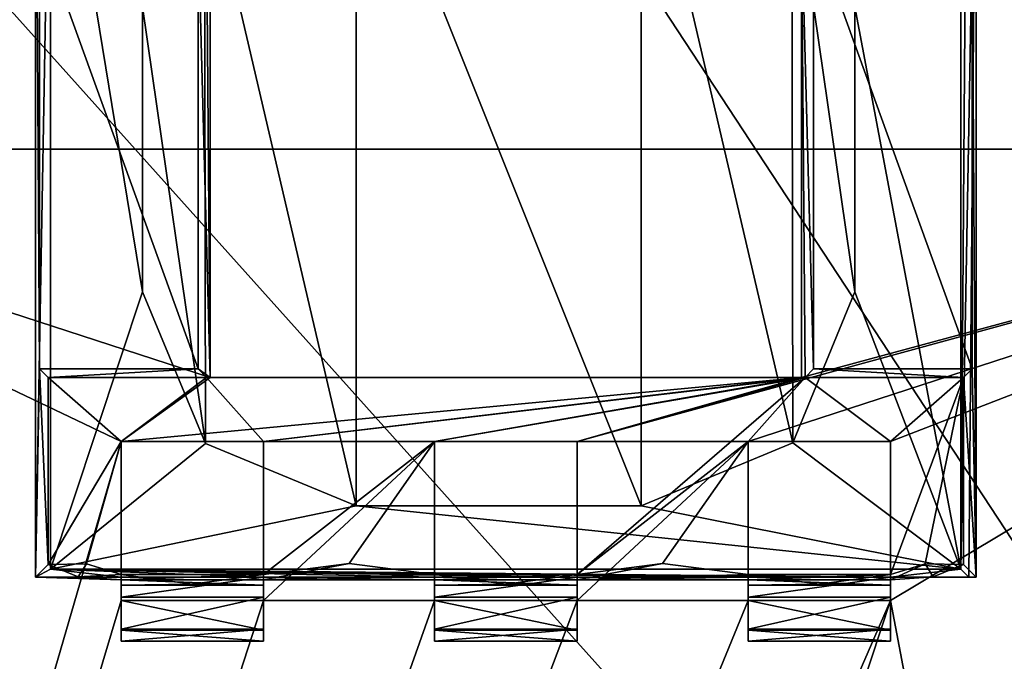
# Model space of a CAD drawing. Header units: millimetres. Extents: x -78 to 78, y -78 to 78.
# Tile 326 of 449: x 64.29 to 67.75, y -1.8 to 0.45. Entities that reach past the tile are written whole.
import ezdxf

# ---------------------------------------------------------------- set-up
doc = ezdxf.new("R2010")
doc.units = ezdxf.units.MM
doc.header["$LTSCALE"] = 41.718519
for name, color, linetype in [('1745', 7, 'CONTINUOUS'), ('1769', 7, 'CONTINUOUS'), ('2704', 7, 'CONTINUOUS'), ('2713', 7, 'CONTINUOUS'), ('2720', 7, 'CONTINUOUS'), ('2728', 7, 'CONTINUOUS'), ('328', 7, 'CONTINUOUS'), ('344', 7, 'CONTINUOUS'), ('4309', 7, 'CONTINUOUS'), ('4319', 7, 'CONTINUOUS'), ('4320', 7, 'CONTINUOUS'), ('4332', 7, 'CONTINUOUS'), ('4333', 7, 'CONTINUOUS'), ('4334', 7, 'CONTINUOUS'), ('4335', 7, 'CONTINUOUS'), ('4349', 7, 'CONTINUOUS'), ('4350', 7, 'CONTINUOUS'), ('4351', 7, 'CONTINUOUS'), ('4352', 7, 'CONTINUOUS'), ('4353', 7, 'CONTINUOUS'), ('4362', 7, 'CONTINUOUS'), ('4365', 7, 'CONTINUOUS'), ('4366', 7, 'CONTINUOUS'), ('4367', 7, 'CONTINUOUS'), ('4368', 7, 'CONTINUOUS'), ('4370', 7, 'CONTINUOUS'), ('4371', 7, 'CONTINUOUS'), ('4376', 7, 'CONTINUOUS'), ('4377', 7, 'CONTINUOUS'), ('4379', 7, 'CONTINUOUS'), ('4380', 7, 'CONTINUOUS'), ('4382', 7, 'CONTINUOUS'), ('4387', 7, 'CONTINUOUS'), ('4389', 7, 'CONTINUOUS'), ('4390', 7, 'CONTINUOUS'), ('4391', 7, 'CONTINUOUS'), ('4392', 7, 'CONTINUOUS'), ('4393', 7, 'CONTINUOUS'), ('4394', 7, 'CONTINUOUS'), ('4401', 7, 'CONTINUOUS'), ('4402', 7, 'CONTINUOUS'), ('4404', 7, 'CONTINUOUS'), ('4405', 7, 'CONTINUOUS'), ('4406', 7, 'CONTINUOUS'), ('4413', 7, 'CONTINUOUS'), ('4416', 7, 'CONTINUOUS'), ('4417', 7, 'CONTINUOUS'), ('4418', 7, 'CONTINUOUS'), ('4429', 7, 'CONTINUOUS'), ('4430', 7, 'CONTINUOUS'), ('4433', 7, 'CONTINUOUS'), ('4446', 7, 'CONTINUOUS'), ('4447', 7, 'CONTINUOUS'), ('4449', 7, 'CONTINUOUS'), ('4460', 7, 'CONTINUOUS'), ('4462', 7, 'CONTINUOUS'), ('4484', 7, 'CONTINUOUS')]:
    doc.layers.add(name, color=color, linetype=linetype)

msp = doc.modelspace()

# ---------------------------------------------------------------- linework, layer by layer
at = {"layer": '1745', "linetype": 'CONTINUOUS'}
for points in [[(75.9193, 7.9475, 28.7), (69.7599, 30.9897, 28.7), (53.7937, -21.0684, 28.7), (75.9193, 7.9475, 28.7)], [(53.7937, -21.0684, 28.7), (69.7599, 30.9897, 28.7), (56.7669, -10.73, 28.7), (53.7937, -21.0684, 28.7)], [(56.7669, -10.73, 28.7), (69.7599, 30.9897, 28.7), (57.7718, -0.0089, 28.7), (56.7669, -10.73, 28.7)], [(57.7718, -0.0089, 28.7), (69.7599, 30.9897, 28.7), (56.7695, 10.7164, 28.7), (57.7718, -0.0089, 28.7)], [(31.0424, -69.7372, 28.7), (51.0663, -56.737, 28.7), (75.9193, 7.9475, 28.7), (31.0424, -69.7372, 28.7)], [(31.0424, -69.7372, 28.7), (75.9193, 7.9475, 28.7), (53.7937, -21.0684, 28.7), (31.0424, -69.7372, 28.7)], [(51.0663, -56.737, 28.7), (74.6699, -15.8517, 28.7), (75.9193, 7.9475, 28.7), (51.0663, -56.737, 28.7)]]:
    msp.add_3dface(points, dxfattribs=at)
at = {"layer": '1769', "linetype": 'CONTINUOUS'}
for points in [[(64.9432, 8.0269, 26.2), (72.8331, -9.0657, 26.2), (62.1851, 7.1402, 26.2), (64.9432, 8.0269, 26.2)], [(72.8331, -9.0657, 26.2), (64.9432, 8.0269, 26.2), (74.2084, 7.7959, 26.2), (72.8331, -9.0657, 26.2)], [(72.8331, -9.0657, 26.2), (59.9118, 5.3362, 26.2), (62.1851, 7.1402, 26.2), (72.8331, -9.0657, 26.2)], [(72.8331, -9.0657, 26.2), (58.4236, 2.8537, 26.2), (59.9118, 5.3362, 26.2), (72.8331, -9.0657, 26.2)], [(72.8331, -9.0657, 26.2), (57.9047, 0, 26.2), (58.4236, 2.8537, 26.2), (72.8331, -9.0657, 26.2)], [(72.8331, -9.0657, 26.2), (58.4236, -2.8537, 26.2), (57.9047, 0, 26.2), (72.8331, -9.0657, 26.2)]]:
    msp.add_3dface(points, dxfattribs=at)
at = {"layer": '2704', "linetype": 'CONTINUOUS'}
for points in [[(69.9999, -0.0001, 21.67), (66.5703, 21.6404, 21.67), (67.35, 1.5817, 21.67), (69.9999, -0.0001, 21.67)], [(62.4999, -0.0001, 21.67), (64.65, 1.5817, 21.67), (61.5456, 10.8774, 21.67), (62.4999, -0.0001, 21.67)], [(64.65, 1.0248, 21.67), (64.65, 1.5817, 21.67), (62.4999, -0.0001, 21.67), (64.65, 1.0248, 21.67)], [(67.35, 1.0248, 21.67), (69.9999, -0.0001, 21.67), (67.35, 1.5817, 21.67), (67.35, 1.0248, 21.67)], [(64.9622, 0.7998, 21.67), (65.15, 1.0248, 21.67), (62.4999, -0.0001, 21.67), (64.9622, 0.7998, 21.67)], [(65.15, 1.0248, 21.67), (64.65, 1.0248, 21.67), (62.4999, -0.0001, 21.67), (65.15, 1.0248, 21.67)], [(67.0377, 0.7998, 21.67), (69.9999, -0.0001, 21.67), (67.35, 1.0248, 21.67), (67.0377, 0.7998, 21.67)], [(64.9622, -0.8002, 21.67), (64.9622, 0.7998, 21.67), (62.4999, -0.0001, 21.67), (64.9622, -0.8002, 21.67)], [(67.0377, -0.8002, 21.67), (69.9999, -0.0001, 21.67), (67.0377, 0.7998, 21.67), (67.0377, -0.8002, 21.67)], [(64.65, -1.0252, 21.67), (62.4999, -0.0001, 21.67), (58.725, -21.3897, 21.67), (64.65, -1.0252, 21.67)], [(64.65, -1.0252, 21.67), (64.9622, -0.8002, 21.67), (62.4999, -0.0001, 21.67), (64.65, -1.0252, 21.67)], [(69.9999, -0.0001, 21.67), (67.0377, -0.8002, 21.67), (66.25, -1.0252, 21.67), (69.9999, -0.0001, 21.67)], [(69.9999, -0.0001, 21.67), (66.25, -1.0252, 21.67), (66.85, -1.0252, 21.67), (69.9999, -0.0001, 21.67)], [(67.35, -1.0252, 21.67), (69.9999, -0.0001, 21.67), (66.85, -1.0252, 21.67), (67.35, -1.0252, 21.67)], [(69.1341, -10.9739, 21.67), (69.9999, -0.0001, 21.67), (67.35, -1.5821, 21.67), (69.1341, -10.9739, 21.67)], [(67.35, -1.5821, 21.67), (69.9999, -0.0001, 21.67), (67.35, -1.0252, 21.67), (67.35, -1.5821, 21.67)], [(67.0377, -0.8002, 21.67), (64.9622, -0.8002, 21.67), (64.65, -1.0252, 21.67), (67.0377, -0.8002, 21.67)], [(65.15, -1.0252, 21.67), (67.0377, -0.8002, 21.67), (64.65, -1.0252, 21.67), (65.15, -1.0252, 21.67)], [(67.0377, -0.8002, 21.67), (65.15, -1.0252, 21.67), (65.75, -1.0252, 21.67), (67.0377, -0.8002, 21.67)], [(67.0377, -0.8002, 21.67), (65.75, -1.0252, 21.67), (66.25, -1.0252, 21.67), (67.0377, -0.8002, 21.67)], [(64.65, -1.5821, 21.67), (64.65, -1.0252, 21.67), (58.725, -21.3897, 21.67), (64.65, -1.5821, 21.67)], [(65.15, -1.0252, 21.67), (65.15, -1.5821, 21.67), (65.75, -1.0252, 21.67), (65.15, -1.0252, 21.67)], [(65.75, -1.0252, 21.67), (65.15, -1.5821, 21.67), (65.75, -1.5821, 21.67), (65.75, -1.0252, 21.67)], [(66.25, -1.0252, 21.67), (66.25, -1.5821, 21.67), (66.85, -1.0252, 21.67), (66.25, -1.0252, 21.67)], [(66.85, -1.0252, 21.67), (66.25, -1.5821, 21.67), (66.85, -1.5821, 21.67), (66.85, -1.0252, 21.67)], [(62.8565, -15.2049, 21.67), (67.35, -1.5821, 21.67), (58.725, -21.3897, 21.67), (62.8565, -15.2049, 21.67)], [(65.15, -1.5821, 21.67), (64.65, -1.5821, 21.67), (58.725, -21.3897, 21.67), (65.15, -1.5821, 21.67)], [(65.75, -1.5821, 21.67), (65.15, -1.5821, 21.67), (58.725, -21.3897, 21.67), (65.75, -1.5821, 21.67)], [(66.25, -1.5821, 21.67), (65.75, -1.5821, 21.67), (58.725, -21.3897, 21.67), (66.25, -1.5821, 21.67)], [(66.85, -1.5821, 21.67), (66.25, -1.5821, 21.67), (58.725, -21.3897, 21.67), (66.85, -1.5821, 21.67)], [(67.35, -1.5821, 21.67), (66.85, -1.5821, 21.67), (58.725, -21.3897, 21.67), (67.35, -1.5821, 21.67)], [(62.8565, -15.2049, 21.67), (69.1341, -10.9739, 21.67), (67.35, -1.5821, 21.67), (62.8565, -15.2049, 21.67)]]:
    msp.add_3dface(points, dxfattribs=at)
at = {"layer": '2713', "linetype": 'CONTINUOUS'}
msp.add_3dface([(69.9999, -0.0001, 20.074), (69.1341, -10.9739, 21.67), (66.5703, -21.6406, 20.074), (69.9999, -0.0001, 20.074)], dxfattribs=at)
at = {"layer": '2720', "linetype": 'CONTINUOUS'}
for points in [[(69.1341, 10.9737, 20.074), (69.9999, -0.0001, 20.074), (58.725, 21.3895, 20.074), (69.1341, 10.9737, 20.074)], [(58.725, 21.3895, 20.074), (69.9999, -0.0001, 20.074), (62.4999, -0.0001, 20.074), (58.725, 21.3895, 20.074)], [(62.4999, -0.0001, 20.074), (66.5703, -21.6406, 20.074), (61.5456, -10.8776, 20.074), (62.4999, -0.0001, 20.074)], [(69.9999, -0.0001, 20.074), (66.5703, -21.6406, 20.074), (62.4999, -0.0001, 20.074), (69.9999, -0.0001, 20.074)]]:
    msp.add_3dface(points, dxfattribs=at)
at = {"layer": '2728', "linetype": 'CONTINUOUS'}
msp.add_3dface([(66.5703, 21.6404, 21.67), (69.9999, -0.0001, 21.67), (69.1341, 10.9737, 20.074), (66.5703, 21.6404, 21.67)], dxfattribs=at)
at = {"layer": '328', "linetype": 'CONTINUOUS'}
for points in [[(47.5, -30, 15), (15.5, 30, 15), (67, -30, 15), (47.5, -30, 15)], [(67, -30, 15), (15.5, 30, 15), (67.5, -30, 15), (67, -30, 15)], [(67.5, -30, 15), (15.5, 30, 15), (72.3187, -15.3427, 15), (67.5, -30, 15)], [(72.3187, -15.3427, 15), (15.5, 30, 15), (73.9493, 0, 15), (72.3187, -15.3427, 15)], [(73.9493, 0, 15), (15.5, 30, 15), (72.3187, 15.3427, 15), (73.9493, 0, 15)]]:
    msp.add_3dface(points, dxfattribs=at)
at = {"layer": '344', "linetype": 'CONTINUOUS'}
for points in [[(47.5, 30, 16.5), (15.5, -30, 16.5), (67, 30, 16.5), (47.5, 30, 16.5)], [(67, 30, 16.5), (15.5, -30, 16.5), (67.5, 30, 16.5), (67, 30, 16.5)], [(67.5, 30, 16.5), (15.5, -30, 16.5), (72.3187, 15.3427, 16.5), (67.5, 30, 16.5)], [(72.3187, 15.3427, 16.5), (15.5, -30, 16.5), (73.9493, 0, 16.5), (72.3187, 15.3427, 16.5)], [(73.9493, 0, 16.5), (15.5, -30, 16.5), (72.3187, -15.3427, 16.5), (73.9493, 0, 16.5)]]:
    msp.add_3dface(points, dxfattribs=at)
at = {"layer": '4309', "linetype": 'CONTINUOUS'}
for points in [[(64.95, 0.7998, 21.845), (64.9622, -0.8002, 21.67), (64.9203, 0.7701, 22.27), (64.95, 0.7998, 21.845)], [(64.9622, 0.7998, 21.67), (64.9622, -0.8002, 21.67), (64.95, 0.7998, 21.845), (64.9622, 0.7998, 21.67)], [(64.9203, 0.7701, 22.27), (64.9622, -0.8002, 21.67), (64.9203, -0.7705, 22.27), (64.9203, 0.7701, 22.27)], [(64.9622, -0.8002, 21.67), (64.95, -0.8002, 21.845), (64.9203, -0.7705, 22.27), (64.9622, -0.8002, 21.67)]]:
    msp.add_3dface(points, dxfattribs=at)
at = {"layer": '4319', "linetype": 'CONTINUOUS'}
for points in [[(64.9622, -0.8002, 21.67), (67.0377, -0.8002, 21.67), (64.95, -0.8002, 21.845), (64.9622, -0.8002, 21.67)], [(64.95, -0.8002, 21.845), (67.0377, -0.8002, 21.67), (67.05, -0.8002, 21.845), (64.95, -0.8002, 21.845)]]:
    msp.add_3dface(points, dxfattribs=at)
at = {"layer": '4320', "linetype": 'CONTINUOUS'}
for points in [[(64.65, -1.5821, 21.67), (65.15, -1.5821, 21.67), (65.15, -1.6863, 21.7623), (64.65, -1.5821, 21.67)], [(64.65, -1.5821, 21.67), (65.15, -1.6863, 21.7623), (64.65, -1.6863, 21.7623), (64.65, -1.5821, 21.67)], [(65.15, -1.6863, 21.7623), (65.15, -1.7252, 21.896), (64.65, -1.6863, 21.7623), (65.15, -1.6863, 21.7623)], [(65.15, -1.7252, 21.896), (64.65, -1.7252, 21.896), (64.65, -1.6863, 21.7623), (65.15, -1.7252, 21.896)]]:
    msp.add_3dface(points, dxfattribs=at)
at = {"layer": '4332', "linetype": 'CONTINUOUS'}
for points in [[(66.25, -1.0252, 21.67), (65.75, -1.0252, 21.67), (66.25, -1.0252, 21.845), (66.25, -1.0252, 21.67)], [(65.75, -1.0252, 21.67), (65.75, -1.0252, 21.845), (66.25, -1.0252, 21.845), (65.75, -1.0252, 21.67)]]:
    msp.add_3dface(points, dxfattribs=at)
at = {"layer": '4333', "linetype": 'CONTINUOUS'}
for points in [[(64.65, -1.0252, 21.67), (64.65, -1.5821, 21.67), (64.65, -1.6863, 21.7623), (64.65, -1.0252, 21.67)], [(64.65, -1.0252, 21.845), (64.65, -1.0252, 21.67), (64.65, -1.6863, 21.7623), (64.65, -1.0252, 21.845)], [(64.65, -1.4909, 21.8612), (64.65, -1.0252, 21.845), (64.65, -1.6863, 21.7623), (64.65, -1.4909, 21.8612)], [(64.65, -1.5283, 22.1557), (64.65, -1.4909, 21.8612), (64.65, -1.7252, 21.896), (64.65, -1.5283, 22.1557)], [(64.65, -1.7252, 21.896), (64.65, -1.4909, 21.8612), (64.65, -1.6863, 21.7623), (64.65, -1.7252, 21.896)], [(64.65, -1.5002, 22.6698), (64.65, -1.5101, 22.4493), (64.65, -1.5709, 22.652), (64.65, -1.5002, 22.6698)], [(64.65, -1.5101, 22.4493), (64.65, -1.5283, 22.1557), (64.65, -1.7252, 22.421), (64.65, -1.5101, 22.4493)], [(64.65, -1.5709, 22.652), (64.65, -1.5101, 22.4493), (64.65, -1.683, 22.5598), (64.65, -1.5709, 22.652)], [(64.65, -1.683, 22.5598), (64.65, -1.5101, 22.4493), (64.65, -1.7252, 22.421), (64.65, -1.683, 22.5598)], [(64.65, -1.7252, 22.421), (64.65, -1.5283, 22.1557), (64.65, -1.7252, 21.896), (64.65, -1.7252, 22.421)]]:
    msp.add_3dface(points, dxfattribs=at)
at = {"layer": '4334', "linetype": 'CONTINUOUS'}
for points in [[(65.15, -1.5821, 21.67), (65.15, -1.0252, 21.67), (65.15, -1.0252, 21.845), (65.15, -1.5821, 21.67)], [(65.15, -1.6863, 21.7623), (65.15, -1.5821, 21.67), (65.15, -1.0252, 21.845), (65.15, -1.6863, 21.7623)], [(65.15, -1.4911, 21.8612), (65.15, -1.6863, 21.7623), (65.15, -1.0252, 21.845), (65.15, -1.4911, 21.8612)], [(65.15, -1.4911, 21.8612), (65.15, -1.5283, 22.1542), (65.15, -1.7252, 21.896), (65.15, -1.4911, 21.8612)], [(65.15, -1.6863, 21.7623), (65.15, -1.4911, 21.8612), (65.15, -1.7252, 21.896), (65.15, -1.6863, 21.7623)], [(65.15, -1.5101, 22.4493), (65.15, -1.5002, 22.6698), (65.15, -1.683, 22.5598), (65.15, -1.5101, 22.4493)], [(65.15, -1.683, 22.5598), (65.15, -1.5002, 22.6698), (65.15, -1.5709, 22.652), (65.15, -1.683, 22.5598)], [(65.15, -1.5283, 22.1542), (65.15, -1.5101, 22.4493), (65.15, -1.7252, 22.421), (65.15, -1.5283, 22.1542)], [(65.15, -1.7252, 22.421), (65.15, -1.5101, 22.4493), (65.15, -1.683, 22.5598), (65.15, -1.7252, 22.421)], [(65.15, -1.7252, 21.896), (65.15, -1.5283, 22.1542), (65.15, -1.7252, 22.421), (65.15, -1.7252, 21.896)]]:
    msp.add_3dface(points, dxfattribs=at)
at = {"layer": '4335', "linetype": 'CONTINUOUS'}
for points in [[(67.0377, -0.8002, 21.67), (67.0377, 0.7998, 21.67), (67.05, -0.8002, 21.845), (67.0377, -0.8002, 21.67)], [(67.05, -0.8002, 21.845), (67.0377, 0.7998, 21.67), (67.0797, -0.7705, 22.27), (67.05, -0.8002, 21.845)], [(67.0797, -0.7705, 22.27), (67.0377, 0.7998, 21.67), (67.0797, 0.7701, 22.27), (67.0797, -0.7705, 22.27)]]:
    msp.add_3dface(points, dxfattribs=at)
at = {"layer": '4349', "linetype": 'CONTINUOUS'}
for points in [[(66.25, -1.5821, 21.67), (66.25, -1.0252, 21.67), (66.25, -1.0252, 21.845), (66.25, -1.5821, 21.67)], [(66.25, -1.5821, 21.67), (66.25, -1.0252, 21.845), (66.25, -1.6863, 21.7623), (66.25, -1.5821, 21.67)], [(66.25, -1.0252, 21.845), (66.25, -1.4911, 21.8612), (66.25, -1.6863, 21.7623), (66.25, -1.0252, 21.845)], [(66.25, -1.4911, 21.8612), (66.25, -1.7252, 21.896), (66.25, -1.6863, 21.7623), (66.25, -1.4911, 21.8612)], [(66.25, -1.7252, 21.896), (66.25, -1.4911, 21.8612), (66.25, -1.5283, 22.1542), (66.25, -1.7252, 21.896)], [(66.25, -1.5101, 22.4493), (66.25, -1.5002, 22.6698), (66.25, -1.683, 22.5598), (66.25, -1.5101, 22.4493)], [(66.25, -1.683, 22.5598), (66.25, -1.5002, 22.6698), (66.25, -1.5709, 22.652), (66.25, -1.683, 22.5598)], [(66.25, -1.7252, 22.421), (66.25, -1.5101, 22.4493), (66.25, -1.683, 22.5598), (66.25, -1.7252, 22.421)], [(66.25, -1.5101, 22.4493), (66.25, -1.7252, 22.421), (66.25, -1.5283, 22.1542), (66.25, -1.5101, 22.4493)], [(66.25, -1.7252, 22.421), (66.25, -1.7252, 21.896), (66.25, -1.5283, 22.1542), (66.25, -1.7252, 22.421)]]:
    msp.add_3dface(points, dxfattribs=at)
at = {"layer": '4350', "linetype": 'CONTINUOUS'}
for points in [[(65.75, -1.0252, 21.67), (65.75, -1.5821, 21.67), (65.75, -1.6863, 21.7623), (65.75, -1.0252, 21.67)], [(65.75, -1.0252, 21.845), (65.75, -1.0252, 21.67), (65.75, -1.6863, 21.7623), (65.75, -1.0252, 21.845)], [(65.75, -1.4909, 21.8612), (65.75, -1.0252, 21.845), (65.75, -1.6863, 21.7623), (65.75, -1.4909, 21.8612)], [(65.75, -1.5283, 22.1557), (65.75, -1.4909, 21.8612), (65.75, -1.7252, 21.896), (65.75, -1.5283, 22.1557)], [(65.75, -1.7252, 21.896), (65.75, -1.4909, 21.8612), (65.75, -1.6863, 21.7623), (65.75, -1.7252, 21.896)], [(65.75, -1.5002, 22.6698), (65.75, -1.5101, 22.4493), (65.75, -1.5709, 22.652), (65.75, -1.5002, 22.6698)], [(65.75, -1.5101, 22.4493), (65.75, -1.5283, 22.1557), (65.75, -1.7252, 22.421), (65.75, -1.5101, 22.4493)], [(65.75, -1.5709, 22.652), (65.75, -1.5101, 22.4493), (65.75, -1.683, 22.5598), (65.75, -1.5709, 22.652)], [(65.75, -1.683, 22.5598), (65.75, -1.5101, 22.4493), (65.75, -1.7252, 22.421), (65.75, -1.683, 22.5598)], [(65.75, -1.7252, 22.421), (65.75, -1.5283, 22.1557), (65.75, -1.7252, 21.896), (65.75, -1.7252, 22.421)]]:
    msp.add_3dface(points, dxfattribs=at)
at = {"layer": '4351', "linetype": 'CONTINUOUS'}
for points in [[(65.15, -1.0252, 21.67), (64.65, -1.0252, 21.67), (65.15, -1.0252, 21.845), (65.15, -1.0252, 21.67)], [(65.15, -1.0252, 21.845), (64.65, -1.0252, 21.67), (64.65, -1.0252, 21.845), (65.15, -1.0252, 21.845)]]:
    msp.add_3dface(points, dxfattribs=at)
at = {"layer": '4352', "linetype": 'CONTINUOUS'}
for points in [[(67.05, -0.8002, 21.845), (67.0797, -0.7705, 22.27), (67.6063, -0.8002, 21.845), (67.05, -0.8002, 21.845)], [(67.6063, -0.8002, 21.845), (67.0797, -0.7705, 22.27), (67.636, -0.7705, 22.27), (67.6063, -0.8002, 21.845)]]:
    msp.add_3dface(points, dxfattribs=at)
at = {"layer": '4353', "linetype": 'CONTINUOUS'}
for points in [[(64.9203, -0.7705, 22.27), (64.3937, -0.8002, 21.845), (64.364, -0.7705, 22.27), (64.9203, -0.7705, 22.27)], [(64.9203, -0.7705, 22.27), (64.95, -0.8002, 21.845), (64.3937, -0.8002, 21.845), (64.9203, -0.7705, 22.27)]]:
    msp.add_3dface(points, dxfattribs=at)
at = {"layer": '4362', "linetype": 'CONTINUOUS'}
for points in [[(66.85, -1.5821, 21.67), (67.35, -1.5821, 21.67), (67.35, -1.6863, 21.7623), (66.85, -1.5821, 21.67)], [(66.85, -1.6863, 21.7623), (66.85, -1.5821, 21.67), (67.35, -1.6863, 21.7623), (66.85, -1.6863, 21.7623)], [(66.85, -1.7252, 21.896), (66.85, -1.6863, 21.7623), (67.35, -1.7252, 21.896), (66.85, -1.7252, 21.896)], [(67.35, -1.7252, 21.896), (66.85, -1.6863, 21.7623), (67.35, -1.6863, 21.7623), (67.35, -1.7252, 21.896)]]:
    msp.add_3dface(points, dxfattribs=at)
at = {"layer": '4365', "linetype": 'CONTINUOUS'}
for points in [[(65.75, -1.5821, 21.67), (66.25, -1.5821, 21.67), (66.25, -1.6863, 21.7623), (65.75, -1.5821, 21.67)], [(65.75, -1.6863, 21.7623), (65.75, -1.5821, 21.67), (66.25, -1.6863, 21.7623), (65.75, -1.6863, 21.7623)], [(65.75, -1.7252, 21.896), (65.75, -1.6863, 21.7623), (66.25, -1.7252, 21.896), (65.75, -1.7252, 21.896)], [(66.25, -1.7252, 21.896), (65.75, -1.6863, 21.7623), (66.25, -1.6863, 21.7623), (66.25, -1.7252, 21.896)]]:
    msp.add_3dface(points, dxfattribs=at)
at = {"layer": '4366', "linetype": 'CONTINUOUS'}
for points in [[(64.9, -1.5252, 21.9003), (64.65, -1.4909, 21.8612), (64.65, -1.5283, 22.1557), (64.9, -1.5252, 21.9003)], [(64.65, -1.5101, 22.4493), (65.15, -1.5101, 22.4493), (65.15, -1.5283, 22.1542), (64.65, -1.5101, 22.4493)], [(64.65, -1.5101, 22.4493), (65.15, -1.5283, 22.1542), (64.65, -1.5283, 22.1557), (64.65, -1.5101, 22.4493)], [(65.15, -1.4911, 21.8612), (64.9, -1.5252, 21.9003), (65.15, -1.5283, 22.1542), (65.15, -1.4911, 21.8612)], [(65.15, -1.5283, 22.1542), (64.9, -1.5252, 21.9003), (64.65, -1.5283, 22.1557), (65.15, -1.5283, 22.1542)]]:
    msp.add_3dface(points, dxfattribs=at)
at = {"layer": '4367', "linetype": 'CONTINUOUS'}
for points in [[(65.15, -1.7252, 21.896), (65.15, -1.7252, 22.421), (64.65, -1.7252, 21.896), (65.15, -1.7252, 21.896)], [(65.15, -1.7252, 22.421), (64.65, -1.7252, 22.421), (64.65, -1.7252, 21.896), (65.15, -1.7252, 22.421)]]:
    msp.add_3dface(points, dxfattribs=at)
at = {"layer": '4368', "linetype": 'CONTINUOUS'}
for points in [[(67.0797, -0.7705, 22.27), (67.0797, 0.7701, 22.27), (67.636, -0.7705, 22.27), (67.0797, -0.7705, 22.27)], [(67.636, -0.7705, 22.27), (67.0797, 0.7701, 22.27), (67.636, 0.7701, 22.27), (67.636, -0.7705, 22.27)]]:
    msp.add_3dface(points, dxfattribs=at)
at = {"layer": '4370', "linetype": 'CONTINUOUS'}
for points in [[(64.95, -0.8002, 21.845), (64.65, -1.0252, 21.845), (64.3937, -0.8002, 21.845), (64.95, -0.8002, 21.845)], [(64.65, -1.0252, 21.845), (64.3937, -1.4565, 21.845), (64.3937, -0.8002, 21.845), (64.65, -1.0252, 21.845)], [(64.95, -0.8002, 21.845), (65.15, -1.0252, 21.845), (64.65, -1.0252, 21.845), (64.95, -0.8002, 21.845)], [(64.95, -0.8002, 21.845), (67.05, -0.8002, 21.845), (65.15, -1.0252, 21.845), (64.95, -0.8002, 21.845)], [(65.15, -1.0252, 21.845), (67.05, -0.8002, 21.845), (65.75, -1.0252, 21.845), (65.15, -1.0252, 21.845)], [(65.75, -1.0252, 21.845), (67.05, -0.8002, 21.845), (66.25, -1.0252, 21.845), (65.75, -1.0252, 21.845)], [(67.05, -0.8002, 21.845), (66.25, -1.4911, 21.8612), (66.25, -1.0252, 21.845), (67.05, -0.8002, 21.845)], [(66.25, -1.4911, 21.8612), (67.05, -0.8002, 21.845), (66.85, -1.0252, 21.845), (66.25, -1.4911, 21.8612)], [(66.85, -1.0252, 21.845), (67.05, -0.8002, 21.845), (67.35, -1.0252, 21.845), (66.85, -1.0252, 21.845)], [(67.35, -1.0252, 21.845), (67.05, -0.8002, 21.845), (67.6063, -0.8002, 21.845), (67.35, -1.0252, 21.845)], [(67.471, -1.4543, 21.845), (67.35, -1.4911, 21.845), (67.6063, -0.8002, 21.845), (67.471, -1.4543, 21.845)], [(67.35, -1.4911, 21.845), (67.35, -1.0252, 21.845), (67.6063, -0.8002, 21.845), (67.35, -1.4911, 21.845)], [(67.6063, -1.4565, 21.845), (67.471, -1.4543, 21.845), (67.6063, -0.8002, 21.845), (67.6063, -1.4565, 21.845)], [(64.5289, -1.4543, 21.845), (64.3937, -1.4565, 21.845), (64.65, -1.0252, 21.845), (64.5289, -1.4543, 21.845)], [(64.65, -1.4909, 21.8612), (64.5289, -1.4543, 21.845), (64.65, -1.0252, 21.845), (64.65, -1.4909, 21.8612)], [(65.45, -1.4522, 21.845), (65.15, -1.4911, 21.8612), (65.75, -1.0252, 21.845), (65.45, -1.4522, 21.845)], [(65.15, -1.4911, 21.8612), (65.15, -1.0252, 21.845), (65.75, -1.0252, 21.845), (65.15, -1.4911, 21.8612)], [(65.75, -1.4909, 21.8612), (65.45, -1.4522, 21.845), (65.75, -1.0252, 21.845), (65.75, -1.4909, 21.8612)], [(66.55, -1.4522, 21.845), (66.25, -1.4911, 21.8612), (66.85, -1.0252, 21.845), (66.55, -1.4522, 21.845)], [(66.85, -1.4909, 21.845), (66.55, -1.4522, 21.845), (66.85, -1.0252, 21.845), (66.85, -1.4909, 21.845)]]:
    msp.add_3dface(points, dxfattribs=at)
at = {"layer": '4371', "linetype": 'CONTINUOUS'}
for points in [[(64.9203, 0.7701, 22.27), (64.9203, -0.7705, 22.27), (64.364, 0.7701, 22.27), (64.9203, 0.7701, 22.27)], [(64.9203, -0.7705, 22.27), (64.364, -0.7705, 22.27), (64.364, 0.7701, 22.27), (64.9203, -0.7705, 22.27)]]:
    msp.add_3dface(points, dxfattribs=at)
at = {"layer": '4376', "linetype": 'CONTINUOUS'}
for points in [[(66.85, -1.0252, 21.67), (66.85, -1.5821, 21.67), (66.85, -1.6863, 21.7623), (66.85, -1.0252, 21.67)], [(66.85, -1.0252, 21.845), (66.85, -1.0252, 21.67), (66.85, -1.6863, 21.7623), (66.85, -1.0252, 21.845)], [(66.85, -1.4909, 21.845), (66.85, -1.0252, 21.845), (66.85, -1.6863, 21.7623), (66.85, -1.4909, 21.845)], [(66.85, -1.5283, 22.1557), (66.85, -1.4909, 21.845), (66.85, -1.7252, 21.896), (66.85, -1.5283, 22.1557)], [(66.85, -1.7252, 21.896), (66.85, -1.4909, 21.845), (66.85, -1.6863, 21.7623), (66.85, -1.7252, 21.896)], [(66.85, -1.5002, 22.6698), (66.85, -1.5101, 22.4493), (66.85, -1.5709, 22.652), (66.85, -1.5002, 22.6698)], [(66.85, -1.5101, 22.4493), (66.85, -1.5283, 22.1557), (66.85, -1.7252, 22.421), (66.85, -1.5101, 22.4493)], [(66.85, -1.5709, 22.652), (66.85, -1.5101, 22.4493), (66.85, -1.683, 22.5598), (66.85, -1.5709, 22.652)], [(66.85, -1.683, 22.5598), (66.85, -1.5101, 22.4493), (66.85, -1.7252, 22.421), (66.85, -1.683, 22.5598)], [(66.85, -1.7252, 22.421), (66.85, -1.5283, 22.1557), (66.85, -1.7252, 21.896), (66.85, -1.7252, 22.421)]]:
    msp.add_3dface(points, dxfattribs=at)
at = {"layer": '4377', "linetype": 'CONTINUOUS'}
for points in [[(67.35, -1.5821, 21.67), (67.35, -1.0252, 21.67), (67.35, -1.0252, 21.845), (67.35, -1.5821, 21.67)], [(67.35, -1.5821, 21.67), (67.35, -1.0252, 21.845), (67.35, -1.6863, 21.7623), (67.35, -1.5821, 21.67)], [(67.35, -1.0252, 21.845), (67.35, -1.4911, 21.845), (67.35, -1.6863, 21.7623), (67.35, -1.0252, 21.845)], [(67.35, -1.4911, 21.845), (67.35, -1.7252, 21.896), (67.35, -1.6863, 21.7623), (67.35, -1.4911, 21.845)], [(67.35, -1.7252, 21.896), (67.35, -1.4911, 21.845), (67.35, -1.5283, 22.1542), (67.35, -1.7252, 21.896)], [(67.35, -1.5101, 22.4493), (67.35, -1.5002, 22.6698), (67.35, -1.683, 22.5598), (67.35, -1.5101, 22.4493)], [(67.35, -1.683, 22.5598), (67.35, -1.5002, 22.6698), (67.35, -1.5709, 22.652), (67.35, -1.683, 22.5598)], [(67.35, -1.7252, 22.421), (67.35, -1.5101, 22.4493), (67.35, -1.683, 22.5598), (67.35, -1.7252, 22.421)], [(67.35, -1.5101, 22.4493), (67.35, -1.7252, 22.421), (67.35, -1.5283, 22.1542), (67.35, -1.5101, 22.4493)], [(67.35, -1.7252, 22.421), (67.35, -1.7252, 21.896), (67.35, -1.5283, 22.1542), (67.35, -1.7252, 22.421)]]:
    msp.add_3dface(points, dxfattribs=at)
at = {"layer": '4379', "linetype": 'CONTINUOUS'}
for points in [[(65.75, -1.7252, 22.421), (65.75, -1.7252, 21.896), (66.25, -1.7252, 22.421), (65.75, -1.7252, 22.421)], [(65.75, -1.7252, 21.896), (66.25, -1.7252, 21.896), (66.25, -1.7252, 22.421), (65.75, -1.7252, 21.896)]]:
    msp.add_3dface(points, dxfattribs=at)
at = {"layer": '4380', "linetype": 'CONTINUOUS'}
for points in [[(64.35, -1.5002, 22.67), (64.35, -1.5002, 22.47), (64.5, -1.4995, 22.46), (64.35, -1.5002, 22.67)], [(64.35, -1.5002, 22.67), (64.5, -1.4995, 22.46), (64.65, -1.5101, 22.4493), (64.35, -1.5002, 22.67)], [(64.65, -1.5002, 22.6698), (64.35, -1.5002, 22.67), (64.65, -1.5101, 22.4493), (64.65, -1.5002, 22.6698)]]:
    msp.add_3dface(points, dxfattribs=at)
at = {"layer": '4382', "linetype": 'CONTINUOUS'}
for points in [[(67.65, 1.4998, 22.47), (67.65, -1.5002, 22.47), (67.636, 0.7701, 22.27), (67.65, 1.4998, 22.47)], [(67.65, -1.5002, 22.47), (67.636, -0.7705, 22.27), (67.636, 0.7701, 22.27), (67.65, -1.5002, 22.47)], [(67.65, -1.5002, 22.47), (67.6063, -0.8002, 21.845), (67.636, -0.7705, 22.27), (67.65, -1.5002, 22.47)], [(67.65, -1.5002, 22.47), (67.6063, -1.4565, 21.845), (67.6063, -0.8002, 21.845), (67.65, -1.5002, 22.47)]]:
    msp.add_3dface(points, dxfattribs=at)
at = {"layer": '4387', "linetype": 'CONTINUOUS'}
for points in [[(67.35, -1.0252, 21.67), (66.85, -1.0252, 21.67), (67.35, -1.0252, 21.845), (67.35, -1.0252, 21.67)], [(66.85, -1.0252, 21.67), (66.85, -1.0252, 21.845), (67.35, -1.0252, 21.845), (66.85, -1.0252, 21.67)]]:
    msp.add_3dface(points, dxfattribs=at)
at = {"layer": '4389', "linetype": 'CONTINUOUS'}
for points in [[(65.75, -1.4909, 21.8612), (65.75, -1.5283, 22.1557), (66, -1.5252, 21.9003), (65.75, -1.4909, 21.8612)], [(65.75, -1.5101, 22.4493), (66.25, -1.5101, 22.4493), (66.25, -1.5283, 22.1542), (65.75, -1.5101, 22.4493)], [(65.75, -1.5283, 22.1557), (65.75, -1.5101, 22.4493), (66.25, -1.5283, 22.1542), (65.75, -1.5283, 22.1557)], [(66.25, -1.5283, 22.1542), (66.25, -1.4911, 21.8612), (66, -1.5252, 21.9003), (66.25, -1.5283, 22.1542)], [(65.75, -1.5283, 22.1557), (66.25, -1.5283, 22.1542), (66, -1.5252, 21.9003), (65.75, -1.5283, 22.1557)]]:
    msp.add_3dface(points, dxfattribs=at)
at = {"layer": '4390', "linetype": 'CONTINUOUS'}
for points in [[(64.35, -1.5002, 22.47), (64.3937, -1.4565, 21.845), (64.5, -1.4995, 22.46), (64.35, -1.5002, 22.47)], [(64.3937, -1.4565, 21.845), (64.5289, -1.4543, 21.845), (64.5, -1.4995, 22.46), (64.3937, -1.4565, 21.845)], [(64.5289, -1.4543, 21.845), (64.65, -1.4909, 21.8612), (64.5, -1.4995, 22.46), (64.5289, -1.4543, 21.845)], [(65.75, -1.4909, 21.8612), (65.15, -1.5101, 22.4493), (65.45, -1.4522, 21.845), (65.75, -1.4909, 21.8612)], [(65.45, -1.4522, 21.845), (65.15, -1.5101, 22.4493), (65.15, -1.4911, 21.8612), (65.45, -1.4522, 21.845)], [(66.85, -1.4909, 21.845), (66.25, -1.5101, 22.4493), (66.55, -1.4522, 21.845), (66.85, -1.4909, 21.845)], [(66.55, -1.4522, 21.845), (66.25, -1.5101, 22.4493), (66.25, -1.4911, 21.8612), (66.55, -1.4522, 21.845)], [(67.5, -1.4995, 22.46), (67.35, -1.5101, 22.4493), (67.471, -1.4543, 21.845), (67.5, -1.4995, 22.46)], [(67.471, -1.4543, 21.845), (67.35, -1.5101, 22.4493), (67.35, -1.4911, 21.845), (67.471, -1.4543, 21.845)], [(67.6063, -1.4565, 21.845), (67.5, -1.4995, 22.46), (67.471, -1.4543, 21.845), (67.6063, -1.4565, 21.845)], [(67.65, -1.5002, 22.47), (67.5, -1.4995, 22.46), (67.6063, -1.4565, 21.845), (67.65, -1.5002, 22.47)], [(64.5, -1.4995, 22.46), (64.65, -1.4909, 21.8612), (64.65, -1.5101, 22.4493), (64.5, -1.4995, 22.46)], [(64.65, -1.5101, 22.4493), (64.65, -1.4909, 21.8612), (65.15, -1.4911, 21.8612), (64.65, -1.5101, 22.4493)], [(65.15, -1.5101, 22.4493), (64.65, -1.5101, 22.4493), (65.15, -1.4911, 21.8612), (65.15, -1.5101, 22.4493)], [(65.75, -1.5101, 22.4493), (65.15, -1.5101, 22.4493), (65.75, -1.4909, 21.8612), (65.75, -1.5101, 22.4493)], [(66.25, -1.4911, 21.8612), (65.75, -1.5101, 22.4493), (65.75, -1.4909, 21.8612), (66.25, -1.4911, 21.8612)], [(66.25, -1.5101, 22.4493), (65.75, -1.5101, 22.4493), (66.25, -1.4911, 21.8612), (66.25, -1.5101, 22.4493)], [(66.85, -1.5101, 22.4493), (66.25, -1.5101, 22.4493), (66.85, -1.4909, 21.845), (66.85, -1.5101, 22.4493)], [(67.35, -1.4911, 21.845), (66.85, -1.5101, 22.4493), (66.85, -1.4909, 21.845), (67.35, -1.4911, 21.845)], [(67.35, -1.5101, 22.4493), (66.85, -1.5101, 22.4493), (67.35, -1.4911, 21.845), (67.35, -1.5101, 22.4493)]]:
    msp.add_3dface(points, dxfattribs=at)
at = {"layer": '4391', "linetype": 'CONTINUOUS'}
for points in [[(65.15, -1.683, 22.5598), (65.15, -1.5709, 22.652), (64.65, -1.683, 22.5598), (65.15, -1.683, 22.5598)], [(65.15, -1.5709, 22.652), (64.65, -1.5709, 22.652), (64.65, -1.683, 22.5598), (65.15, -1.5709, 22.652)], [(65.15, -1.7252, 22.421), (65.15, -1.683, 22.5598), (64.65, -1.7252, 22.421), (65.15, -1.7252, 22.421)], [(65.15, -1.683, 22.5598), (64.65, -1.683, 22.5598), (64.65, -1.7252, 22.421), (65.15, -1.683, 22.5598)]]:
    msp.add_3dface(points, dxfattribs=at)
at = {"layer": '4392', "linetype": 'CONTINUOUS'}
for points in [[(64.35, 1.4998, 22.67), (64.35, 1.4998, 22.47), (64.35, -1.5002, 22.47), (64.35, 1.4998, 22.67)], [(64.35, -1.5002, 22.67), (64.35, 1.4998, 22.67), (64.35, -1.5002, 22.47), (64.35, -1.5002, 22.67)]]:
    msp.add_3dface(points, dxfattribs=at)
at = {"layer": '4393', "linetype": 'CONTINUOUS'}
msp.add_3dface([(65.15, -1.4911, 21.8612), (64.65, -1.4909, 21.8612), (64.9, -1.5252, 21.9003), (65.15, -1.4911, 21.8612)], dxfattribs=at)
at = {"layer": '4394', "linetype": 'CONTINUOUS'}
for points in [[(64.35, -1.5002, 22.47), (64.35, 1.4998, 22.47), (64.364, -0.7705, 22.27), (64.35, -1.5002, 22.47)], [(64.364, -0.7705, 22.27), (64.35, 1.4998, 22.47), (64.364, 0.7701, 22.27), (64.364, -0.7705, 22.27)], [(64.3937, -1.4565, 21.845), (64.35, -1.5002, 22.47), (64.364, -0.7705, 22.27), (64.3937, -1.4565, 21.845)], [(64.3937, -0.8002, 21.845), (64.3937, -1.4565, 21.845), (64.364, -0.7705, 22.27), (64.3937, -0.8002, 21.845)]]:
    msp.add_3dface(points, dxfattribs=at)
at = {"layer": '4401', "linetype": 'CONTINUOUS'}
for points in [[(66.85, -1.4909, 21.845), (66.85, -1.5283, 22.1557), (67.1, -1.5252, 21.9003), (66.85, -1.4909, 21.845)], [(66.85, -1.5101, 22.4493), (67.35, -1.5101, 22.4493), (67.35, -1.5283, 22.1542), (66.85, -1.5101, 22.4493)], [(66.85, -1.5283, 22.1557), (66.85, -1.5101, 22.4493), (67.35, -1.5283, 22.1542), (66.85, -1.5283, 22.1557)], [(67.35, -1.5283, 22.1542), (67.35, -1.4911, 21.845), (67.1, -1.5252, 21.9003), (67.35, -1.5283, 22.1542)], [(66.85, -1.5283, 22.1557), (67.35, -1.5283, 22.1542), (67.1, -1.5252, 21.9003), (66.85, -1.5283, 22.1557)]]:
    msp.add_3dface(points, dxfattribs=at)
at = {"layer": '4402', "linetype": 'CONTINUOUS'}
for points in [[(66.85, -1.7252, 22.421), (66.85, -1.7252, 21.896), (67.35, -1.7252, 22.421), (66.85, -1.7252, 22.421)], [(66.85, -1.7252, 21.896), (67.35, -1.7252, 21.896), (67.35, -1.7252, 22.421), (66.85, -1.7252, 21.896)]]:
    msp.add_3dface(points, dxfattribs=at)
at = {"layer": '4404', "linetype": 'CONTINUOUS'}
for points in [[(65.75, -1.5709, 22.652), (65.75, -1.683, 22.5598), (66.25, -1.5709, 22.652), (65.75, -1.5709, 22.652)], [(65.75, -1.683, 22.5598), (66.25, -1.683, 22.5598), (66.25, -1.5709, 22.652), (65.75, -1.683, 22.5598)], [(65.75, -1.683, 22.5598), (65.75, -1.7252, 22.421), (66.25, -1.683, 22.5598), (65.75, -1.683, 22.5598)], [(65.75, -1.7252, 22.421), (66.25, -1.7252, 22.421), (66.25, -1.683, 22.5598), (65.75, -1.7252, 22.421)]]:
    msp.add_3dface(points, dxfattribs=at)
at = {"layer": '4405', "linetype": 'CONTINUOUS'}
for points in [[(65.15, -1.5709, 22.652), (65.15, -1.5002, 22.6698), (64.65, -1.5709, 22.652), (65.15, -1.5709, 22.652)], [(65.15, -1.5002, 22.6698), (64.65, -1.5002, 22.6698), (64.65, -1.5709, 22.652), (65.15, -1.5002, 22.6698)]]:
    msp.add_3dface(points, dxfattribs=at)
at = {"layer": '4406', "linetype": 'CONTINUOUS'}
for points in [[(65.75, -1.5002, 22.6698), (65.15, -1.5002, 22.6698), (65.75, -1.5101, 22.4493), (65.75, -1.5002, 22.6698)], [(65.15, -1.5002, 22.6698), (65.15, -1.5101, 22.4493), (65.75, -1.5101, 22.4493), (65.15, -1.5002, 22.6698)]]:
    msp.add_3dface(points, dxfattribs=at)
at = {"layer": '4413', "linetype": 'CONTINUOUS'}
for points in [[(65.75, -1.5002, 22.6698), (65.75, -1.5709, 22.652), (66.25, -1.5002, 22.6698), (65.75, -1.5002, 22.6698)], [(65.75, -1.5709, 22.652), (66.25, -1.5709, 22.652), (66.25, -1.5002, 22.6698), (65.75, -1.5709, 22.652)]]:
    msp.add_3dface(points, dxfattribs=at)
at = {"layer": '4416', "linetype": 'CONTINUOUS'}
msp.add_3dface([(66.25, -1.4911, 21.8612), (65.75, -1.4909, 21.8612), (66, -1.5252, 21.9003), (66.25, -1.4911, 21.8612)], dxfattribs=at)
at = {"layer": '4417', "linetype": 'CONTINUOUS'}
for points in [[(66.85, -1.5002, 22.6698), (66.25, -1.5002, 22.6698), (66.85, -1.5101, 22.4493), (66.85, -1.5002, 22.6698)], [(66.25, -1.5002, 22.6698), (66.25, -1.5101, 22.4493), (66.85, -1.5101, 22.4493), (66.25, -1.5002, 22.6698)]]:
    msp.add_3dface(points, dxfattribs=at)
at = {"layer": '4418', "linetype": 'CONTINUOUS'}
for points in [[(64.4029, 1.4719, 23.47), (64.35, 1.4998, 22.67), (64.35, -1.5002, 22.67), (64.4029, 1.4719, 23.47)], [(64.4029, -1.4722, 23.47), (64.4029, 1.4719, 23.47), (64.35, -1.5002, 22.67), (64.4029, -1.4722, 23.47)]]:
    msp.add_3dface(points, dxfattribs=at)
at = {"layer": '4429', "linetype": 'CONTINUOUS'}
msp.add_3dface([(67.35, -1.4911, 21.845), (66.85, -1.4909, 21.845), (67.1, -1.5252, 21.9003), (67.35, -1.4911, 21.845)], dxfattribs=at)
at = {"layer": '4430', "linetype": 'CONTINUOUS'}
for points in [[(66.85, -1.5709, 22.652), (66.85, -1.683, 22.5598), (67.35, -1.5709, 22.652), (66.85, -1.5709, 22.652)], [(66.85, -1.683, 22.5598), (67.35, -1.683, 22.5598), (67.35, -1.5709, 22.652), (66.85, -1.683, 22.5598)], [(66.85, -1.683, 22.5598), (66.85, -1.7252, 22.421), (67.35, -1.683, 22.5598), (66.85, -1.683, 22.5598)], [(66.85, -1.7252, 22.421), (67.35, -1.7252, 22.421), (67.35, -1.683, 22.5598), (66.85, -1.7252, 22.421)]]:
    msp.add_3dface(points, dxfattribs=at)
at = {"layer": '4433', "linetype": 'CONTINUOUS'}
for points in [[(64.4029, -1.4722, 23.47), (64.35, -1.5002, 22.67), (64.65, -1.5002, 22.6698), (64.4029, -1.4722, 23.47)], [(67.597, -1.4722, 23.47), (64.4029, -1.4722, 23.47), (67.35, -1.5002, 22.6698), (67.597, -1.4722, 23.47)], [(67.35, -1.5002, 22.6698), (64.4029, -1.4722, 23.47), (66.85, -1.5002, 22.6698), (67.35, -1.5002, 22.6698)], [(66.85, -1.5002, 22.6698), (64.4029, -1.4722, 23.47), (66.25, -1.5002, 22.6698), (66.85, -1.5002, 22.6698)], [(66.25, -1.5002, 22.6698), (64.4029, -1.4722, 23.47), (65.75, -1.5002, 22.6698), (66.25, -1.5002, 22.6698)], [(65.75, -1.5002, 22.6698), (64.4029, -1.4722, 23.47), (65.15, -1.5002, 22.6698), (65.75, -1.5002, 22.6698)], [(65.15, -1.5002, 22.6698), (64.4029, -1.4722, 23.47), (64.65, -1.5002, 22.6698), (65.15, -1.5002, 22.6698)], [(67.625, -1.5002, 22.67), (67.597, -1.4722, 23.47), (67.35, -1.5002, 22.6698), (67.625, -1.5002, 22.67)]]:
    msp.add_3dface(points, dxfattribs=at)
at = {"layer": '4446', "linetype": 'CONTINUOUS'}
for points in [[(66.85, -1.5002, 22.6698), (66.85, -1.5709, 22.652), (67.35, -1.5002, 22.6698), (66.85, -1.5002, 22.6698)], [(66.85, -1.5709, 22.652), (67.35, -1.5709, 22.652), (67.35, -1.5002, 22.6698), (66.85, -1.5709, 22.652)]]:
    msp.add_3dface(points, dxfattribs=at)
at = {"layer": '4447', "linetype": 'CONTINUOUS'}
for points in [[(67.65, -1.5002, 22.47), (67.35, -1.5002, 22.6698), (67.5, -1.4995, 22.46), (67.65, -1.5002, 22.47)], [(67.5, -1.4995, 22.46), (67.35, -1.5002, 22.6698), (67.35, -1.5101, 22.4493), (67.5, -1.4995, 22.46)], [(67.625, -1.5002, 22.67), (67.35, -1.5002, 22.6698), (67.65, -1.5002, 22.47), (67.625, -1.5002, 22.67)]]:
    msp.add_3dface(points, dxfattribs=at)
at = {"layer": '4449', "linetype": 'CONTINUOUS'}
for points in [[(67.65, 1.4998, 22.67), (67.625, -1.5002, 22.67), (67.65, 1.4998, 22.47), (67.65, 1.4998, 22.67)], [(67.65, 1.4998, 22.47), (67.625, -1.5002, 22.67), (67.65, -1.5002, 22.47), (67.65, 1.4998, 22.47)]]:
    msp.add_3dface(points, dxfattribs=at)
at = {"layer": '4460', "linetype": 'CONTINUOUS'}
for points in [[(64.4029, 1.4719, 23.47), (64.4029, -1.4722, 23.47), (64.725, -0.5002, 23.47), (64.4029, 1.4719, 23.47)], [(64.725, 0.4998, 23.47), (64.4029, 1.4719, 23.47), (64.725, -0.5002, 23.47), (64.725, 0.4998, 23.47)], [(67.597, -1.4722, 23.47), (67.597, 0.9031, 23.47), (67.225, 0.4998, 23.47), (67.597, -1.4722, 23.47)], [(67.225, -0.5002, 23.47), (67.597, -1.4722, 23.47), (67.225, 0.4998, 23.47), (67.225, -0.5002, 23.47)], [(64.725, -0.5002, 23.47), (64.4029, -1.4722, 23.47), (64.946, -1.0319, 23.47), (64.725, -0.5002, 23.47)], [(67.0067, -1.0292, 23.47), (67.597, -1.4722, 23.47), (67.225, -0.5002, 23.47), (67.0067, -1.0292, 23.47)], [(64.946, -1.0319, 23.47), (64.4029, -1.4722, 23.47), (65.475, -1.2502, 23.47), (64.946, -1.0319, 23.47)], [(66.475, -1.2502, 23.47), (67.597, -1.4722, 23.47), (67.0067, -1.0292, 23.47), (66.475, -1.2502, 23.47)], [(64.4029, -1.4722, 23.47), (67.597, -1.4722, 23.47), (65.475, -1.2502, 23.47), (64.4029, -1.4722, 23.47)], [(65.475, -1.2502, 23.47), (67.597, -1.4722, 23.47), (66.475, -1.2502, 23.47), (65.475, -1.2502, 23.47)]]:
    msp.add_3dface(points, dxfattribs=at)
at = {"layer": '4462', "linetype": 'CONTINUOUS'}
for points in [[(65.475, 1.2498, 23.47), (64.9433, 1.0288, 23.47), (65.475, -1.2502, 23.47), (65.475, 1.2498, 23.47)], [(66.475, 1.2498, 23.47), (65.475, 1.2498, 23.47), (66.475, -1.2502, 23.47), (66.475, 1.2498, 23.47)], [(65.475, 1.2498, 23.47), (65.475, -1.2502, 23.47), (66.475, -1.2502, 23.47), (65.475, 1.2498, 23.47)], [(66.475, 1.2498, 23.47), (66.475, -1.2502, 23.47), (67.0067, -1.0292, 23.47), (66.475, 1.2498, 23.47)], [(66.475, 1.2498, 23.47), (67.0067, -1.0292, 23.47), (67.004, 1.0315, 23.47), (66.475, 1.2498, 23.47)], [(64.9433, 1.0288, 23.47), (64.725, 0.4998, 23.47), (64.946, -1.0319, 23.47), (64.9433, 1.0288, 23.47)], [(64.9433, 1.0288, 23.47), (64.946, -1.0319, 23.47), (65.475, -1.2502, 23.47), (64.9433, 1.0288, 23.47)], [(67.0067, -1.0292, 23.47), (67.225, -0.5002, 23.47), (67.004, 1.0315, 23.47), (67.0067, -1.0292, 23.47)], [(67.225, -0.5002, 23.47), (67.225, 0.4998, 23.47), (67.004, 1.0315, 23.47), (67.225, -0.5002, 23.47)], [(64.725, 0.4998, 23.47), (64.725, -0.5002, 23.47), (64.946, -1.0319, 23.47), (64.725, 0.4998, 23.47)]]:
    msp.add_3dface(points, dxfattribs=at)
at = {"layer": '4484', "linetype": 'CONTINUOUS'}
for points in [[(67.65, 1.4998, 22.67), (67.6145, 0.9103, 22.97), (67.597, -1.4722, 23.47), (67.65, 1.4998, 22.67)], [(67.625, -1.5002, 22.67), (67.65, 1.4998, 22.67), (67.597, -1.4722, 23.47), (67.625, -1.5002, 22.67)], [(67.6145, 0.9103, 22.97), (67.597, 0.9031, 23.47), (67.597, -1.4722, 23.47), (67.6145, 0.9103, 22.97)]]:
    msp.add_3dface(points, dxfattribs=at)

doc.saveas('drawing.dxf')
